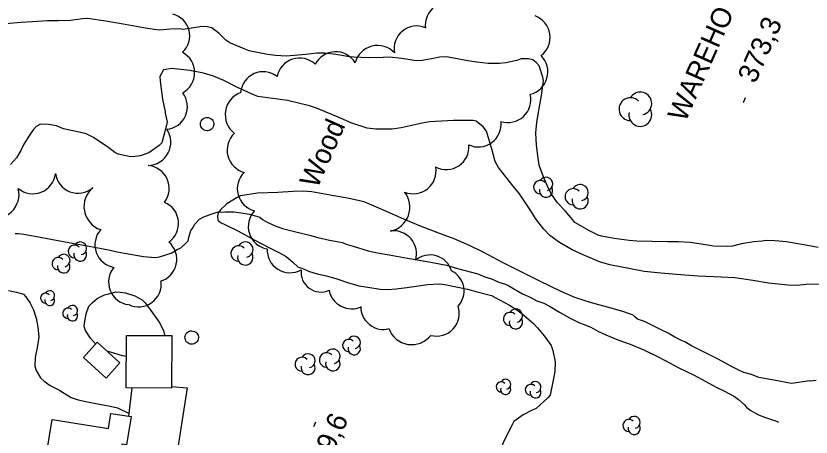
# Model space of a CAD drawing. Extents: x 287698 to 290158, y 5234163 to 5237182.
# Drawn here: x 289026.6 to 289144.9, y 5235329.2 to 5235391.9 of the extents above; entities that cross this region are included whole.
import ezdxf

# ---------------------------------------------------------------- set-up
doc = ezdxf.new("R2010")
doc.units = 0
for name, color, linetype in [('Niveau 1', 7, 'Continuous'), ('Niveau 19', 7, 'Continuous'), ('Niveau 2', 7, 'Continuous'), ('Niveau 3', 7, 'Continuous'), ('Niveau 31', 7, 'Continuous'), ('Niveau 36', 7, 'Continuous'), ('Niveau 4', 7, 'Continuous'), ('Niveau 44', 7, 'Continuous')]:
    doc.layers.add(name, color=color, linetype=linetype)

msp = doc.modelspace()

# ---------------------------------------------------------------- linework, layer by layer
at = {"layer": 'Niveau 1'}
for points in [[(289146.85, 5235351.93), (289144.23, 5235351.91), (289142.84, 5235351.76), (289141.47, 5235351.8), (289138.62, 5235352.09), (289136.27, 5235352.52), (289133.59, 5235352.87), (289131.54, 5235352.97), (289128.15, 5235353.13), (289125.53, 5235353.33), (289122.6, 5235353.58), (289120.1, 5235353.84), (289118.3, 5235354.17), (289114.98, 5235354.82), (289113.44, 5235355.3), (289111, 5235356.31), (289109.4, 5235357.08), (289107.5, 5235358.17), (289106.08, 5235359.22), (289105.16, 5235360.16), (289103.9, 5235361.72), (289103.35, 5235362.73), (289101.56, 5235365.43), (289100.61, 5235366.53), (289098.4, 5235369.32), (289097.93, 5235370.22), (289097.45, 5235371.91), (289096.61, 5235374.73), (289096.13, 5235375.4), (289095.09, 5235376.25), (289094.66, 5235376.34), (289091.7, 5235376.31), (289088.15, 5235376.15), (289087.03, 5235375.94), (289083.94, 5235375.24), (289082.57, 5235375.03), (289080.16, 5235375.02), (289078.89, 5235375.18), (289076.59, 5235375.92), (289074.56, 5235376.81), (289071.34, 5235378.15), (289070.29, 5235378.51), (289067.03, 5235379.31), (289065.57, 5235379.52), (289062.61, 5235379.92), (289062.09, 5235380.11), (289059.55, 5235381.26), (289057.55, 5235382.27), (289055.99, 5235382.92), (289054.5, 5235383.37), (289052.46, 5235383.77), (289049.78, 5235384.08), (289048.53, 5235383.9), (289047.98, 5235382.89), (289048.06, 5235382.17)], [(289048.06, 5235382.17), (289048.41, 5235379.49), (289048.82, 5235377.63), (289048.79, 5235377.44)], [(289048.79, 5235377.44), (289049.1, 5235376.13), (289049.01, 5235375.62), (289048.32, 5235372.98), (289047.91, 5235372.62), (289046.38, 5235371.53), (289045.1, 5235371.07), (289043.97, 5235370.9), (289043.42, 5235370.98), (289041.79, 5235371.31), (289041.33, 5235371.57), (289040.39, 5235372.24), (289038.11, 5235373.82), (289037.05, 5235374.36), (289036.46, 5235374.48), (289033.66, 5235375.08), (289032.6, 5235375.51), (289031.44, 5235375.73), (289030.23, 5235375.76), (289029.62, 5235375.42), (289029.2, 5235375.01), (289028.8, 5235374.45), (289027.75, 5235372.79), (289027.31, 5235371.87), (289026.65, 5235370.77), (289025.79, 5235369.8)], [(289025.46, 5235350.99), (289026.68, 5235350.78), (289027.7, 5235350.48), (289028.05, 5235350.05), (289028.68, 5235349.13), (289029.19, 5235348.12), (289029.59, 5235346.89), (289029.83, 5235345.53), (289029.97, 5235344.11), (289029.77, 5235342.76), (289029.46, 5235341.01), (289029.4, 5235339.76), (289029.62, 5235339.11), (289030.26, 5235338.02), (289030.77, 5235337.51), (289031.68, 5235336.86), (289032.69, 5235336.38), (289033.11, 5235336.1), (289034.81, 5235335.07), (289035.85, 5235334.72), (289036.98, 5235334.46), (289038.24, 5235334.24), (289040.59, 5235333.76), (289041.71, 5235333.53)], [(289038.45, 5235343.06), (289037.69, 5235343.92), (289036.96, 5235345.07), (289036.74, 5235345.65), (289036.79, 5235346.15), (289037.03, 5235347.51), (289037.45, 5235348.66), (289037.91, 5235349.16), (289038.68, 5235349.84), (289039.76, 5235350.34), (289040.43, 5235350.49), (289041.44, 5235350.8), (289042.09, 5235350.78), (289042.88, 5235350.64), (289044.27, 5235350.22), (289045.36, 5235349.6), (289045.82, 5235349.15), (289046.67, 5235348.05), (289047.92, 5235346.3), (289048.57, 5235345.05), (289048.69, 5235344.42), (289048.67, 5235344.29)], [(289042.44, 5235341.26), (289040.15, 5235341.95)], [(289043.03, 5235341.18), (289042.44, 5235341.26)], [(289041.71, 5235333.53), (289043.46, 5235332.71)]]:
    msp.add_lwpolyline(points, dxfattribs=at)
at = {"layer": 'Niveau 19'}
for points in [[(289043.41, 5235332.27), (289043.91, 5235336.5)], [(289049.73, 5235336.7), (289052.08, 5235336.53), (289050.15, 5235324.1), (289049.32, 5235319.88), (289048.41, 5235317.11), (289048.1, 5235315.69), (289048.17, 5235314.7), (289048.6, 5235314.03), (289050.27, 5235312.01), (289052, 5235309.81)]]:
    msp.add_lwpolyline(points, dxfattribs=at)
at = {"layer": 'Niveau 2'}
for points in [[(289053.7, 5235390.22), (289051.41, 5235389.89), (289050.91, 5235389.96), (289049.59, 5235389.93), (289047.96, 5235389.79), (289047.14, 5235389.87), (289045.58, 5235390.15), (289042.83, 5235390.63), (289039.99, 5235391.13), (289037.25, 5235391.5), (289036.49, 5235391.45), (289034.71, 5235391.23), (289032.89, 5235391.17), (289031.29, 5235391.19), (289029.8, 5235391.06), (289027.38, 5235390.94), (289025.03, 5235390.71)], [(289145.98, 5235357.42), (289144.43, 5235357.69), (289141.3, 5235358.24), (289139.56, 5235358.43), (289138.25, 5235358.46), (289137.66, 5235358.34), (289136.44, 5235358.25), (289134.59, 5235357.98), (289133.26, 5235357.61), (289132.57, 5235357.57), (289130.44, 5235357.6), (289129.59, 5235357.75), (289126.93, 5235358.18), (289125.23, 5235358.25), (289123.55, 5235358.26), (289121.25, 5235358.33), (289119, 5235358.36), (289117.88, 5235358.45), (289115.61, 5235358.75), (289113.76, 5235359.08), (289113.27, 5235359.27), (289111.96, 5235359.9), (289109.8, 5235361.16), (289109.41, 5235361.59), (289108.34, 5235362.86), (289107.21, 5235364.09), (289106.32, 5235365.34), (289105.86, 5235366.2), (289105.09, 5235367.96), (289104.45, 5235369.7), (289104.3, 5235370.7), (289104.08, 5235372.67), (289103.97, 5235374.49), (289104.12, 5235376.03), (289104.34, 5235377.25), (289104.83, 5235380.07), (289105.13, 5235382.31), (289105.01, 5235382.8), (289104.45, 5235384.48), (289104.01, 5235384.98), (289103.51, 5235385.36), (289102.88, 5235385.49), (289101.81, 5235385.51), (289101.14, 5235385.27), (289099.49, 5235384.91), (289098.58, 5235384.82), (289096.87, 5235384.8), (289095.18, 5235385), (289093.86, 5235385.23), (289090.67, 5235385.79), (289089.61, 5235385.76), (289088.68, 5235385.54), (289086.8, 5235385.24), (289085.85, 5235385.28), (289084.05, 5235385.56), (289082.21, 5235385.74), (289081.24, 5235385.73), (289079.07, 5235385.65), (289076.89, 5235385.74), (289075.92, 5235385.88), (289074.21, 5235386.18), (289072.56, 5235386.37), (289071.33, 5235386.34), (289069.72, 5235386.16), (289066.79, 5235385.92), (289065.2, 5235386), (289064.03, 5235386.18), (289061.28, 5235386.69), (289060.56, 5235386.98), (289058.44, 5235387.88), (289057.81, 5235388.3), (289056.85, 5235389.3), (289055.76, 5235390.14), (289055.05, 5235390.27), (289054.24, 5235390.31), (289053.7, 5235390.22)], [(289078.44, 5235364.21), (289075.94, 5235364.74), (289073.91, 5235365.1), (289070.65, 5235365.68), (289069.36, 5235365.78), (289067.83, 5235365.75), (289065.55, 5235365.6), (289062.53, 5235365.5), (289060.01, 5235365.12), (289059.5, 5235364.88), (289057.97, 5235363.91), (289057.09, 5235363.09), (289056.71, 5235362.57), (289056.6, 5235362.06), (289056.64, 5235361.49), (289057.01, 5235361.14), (289057.76, 5235360.8), (289059.61, 5235359.89), (289062.15, 5235358.5), (289064.32, 5235357.35), (289065.84, 5235356.62), (289066.82, 5235356.08), (289067.79, 5235355.24), (289068.61, 5235354.5), (289069.15, 5235354.34), (289070.28, 5235353.84), (289071.4, 5235353.5), (289072.81, 5235353.17), (289074.37, 5235352.73), (289075.96, 5235352.19), (289077.61, 5235351.72), (289078.95, 5235351.48), (289080.82, 5235351.19), (289081.96, 5235351.17), (289083.17, 5235351.26), (289084.79, 5235351.47), (289087.89, 5235351.89), (289089.62, 5235352.02), (289090.41, 5235351.88), (289093.81, 5235351.22), (289095.22, 5235350.81), (289097.35, 5235350.27), (289097.82, 5235350.02), (289100.04, 5235348.82), (289100.98, 5235348.23), (289101.87, 5235347.56), (289103.61, 5235346.1), (289104.24, 5235345.44), (289105.21, 5235344.27), (289106.27, 5235342.8), (289106.51, 5235342.07), (289106.84, 5235340.39), (289106.79, 5235338.94), (289106.57, 5235337.67), (289106.13, 5235335.42), (289105.75, 5235335.02), (289104.01, 5235333.43), (289103.42, 5235333.17), (289102.1, 5235332.51), (289100.69, 5235331.52), (289100.46, 5235330.99), (289099.83, 5235329.86), (289099.83, 5235329.86)], [(289094.11, 5235357.71), (289091.81, 5235358.72), (289089.8, 5235359.47), (289086.79, 5235360.59), (289084.33, 5235361.64), (289081.42, 5235362.91), (289078.44, 5235364.21)], [(289118.46, 5235347.33), (289117.08, 5235347.83), (289115.2, 5235348.36), (289112.25, 5235349.19), (289109.8, 5235349.99), (289107.73, 5235350.86), (289104.58, 5235352.41), (289102.21, 5235353.58), (289099.12, 5235355.13), (289096.13, 5235356.73), (289094.11, 5235357.71)], [(289144.69, 5235337.53), (289142.06, 5235337.18), (289141.49, 5235337.26), (289139.93, 5235337.54), (289137.16, 5235338.07), (289136.08, 5235338.5), (289134.94, 5235338.81), (289134.27, 5235339.07), (289133.31, 5235339.58), (289131.03, 5235340.84), (289129.44, 5235341.64), (289127.12, 5235342.76), (289126.15, 5235343.36), (289125.64, 5235343.57), (289124.67, 5235344.05), (289123.68, 5235344.65), (289122.43, 5235345.26), (289120.14, 5235346.37), (289119.09, 5235346.74), (289118.69, 5235347.09), (289118.46, 5235347.33)], [(289145.7, 5235337.59), (289144.81, 5235337.52), (289144.69, 5235337.53)], [(289099.83, 5235329.86), (289099.11, 5235328.34), (289097.78, 5235325.49), (289096.51, 5235322.71), (289095.33, 5235320.78), (289094.2, 5235318.56), (289093.93, 5235317.8), (289093.28, 5235315.18)]]:
    msp.add_lwpolyline(points, dxfattribs=at)
at = {"layer": 'Niveau 3'}
for p, q in [((289134.87, 5235379.03), (289135.19, 5235379.76)), ((289070.92, 5235330.73), (289071.24, 5235331.46))]:
    msp.add_line(p, q, dxfattribs=at)
at = {"layer": 'Niveau 31'}
for points in [[(289049.77, 5235344.29), (289049.73, 5235336.47), (289043.01, 5235336.5), (289043.05, 5235344.32)], [(289038.67, 5235343.3), (289042.07, 5235340.21), (289040.02, 5235337.96), (289036.62, 5235341.05)], [(289031.97, 5235331.81), (289040.34, 5235330.44), (289040.71, 5235332.71), (289043.72, 5235332.22), (289043.03, 5235328.03), (289042.37, 5235328.14), (289041.45, 5235322.46), (289038.08, 5235323.01), (289037.84, 5235321.54), (289034.73, 5235322.04), (289034.92, 5235323.18), (289030.67, 5235323.88)]]:
    msp.add_lwpolyline(points, close=True, dxfattribs=at)
at = {"layer": 'Niveau 36'}
for centre in [(289055.04, 5235375.79), (289052.75, 5235344)]:
    msp.add_ellipse(centre, major_axis=(0.908, -0.42), ratio=0.999982, dxfattribs=at)
at = {"layer": 'Niveau 4'}
for points in [[(289026.46, 5235359.48), (289026.98, 5235359.51), (289027.74, 5235359.38), (289029.4, 5235359.08), (289031.78, 5235358.66), (289033.38, 5235358.38), (289035.56, 5235357.98), (289038.29, 5235357.48), (289040.59, 5235357.03), (289041.64, 5235356.76), (289042.76, 5235356.55), (289045.58, 5235356.05), (289047.36, 5235355.92), (289047.95, 5235356.04), (289049.71, 5235356.56), (289050.6, 5235357.13), (289051.15, 5235357.34), (289051.83, 5235357.99), (289052.23, 5235358.41), (289052.32, 5235358.92), (289052.62, 5235359.93), (289052.96, 5235360.39), (289053.18, 5235360.84), (289053.9, 5235361.65), (289054.54, 5235361.98), (289055.52, 5235362.34), (289056.55, 5235362.66), (289057.78, 5235362.73), (289059.09, 5235362.75), (289059.76, 5235362.65), (289061.33, 5235362.37), (289062.9, 5235361.91), (289063.29, 5235361.58), (289063.99, 5235361.19), (289065.19, 5235360.63), (289066.24, 5235360.25), (289067.64, 5235359.88), (289070.29, 5235359.25), (289071.52, 5235358.89), (289073.28, 5235358.5), (289075.19, 5235358.14), (289075.74, 5235357.92), (289076.8, 5235357.61), (289079.01, 5235356.9), (289080.4, 5235356.61), (289082.14, 5235356.3), (289084.86, 5235355.83), (289087.79, 5235355.31), (289090.65, 5235354.8), (289091.16, 5235354.61), (289092.32, 5235354.29), (289095.33, 5235353.47), (289096.36, 5235353.02), (289097.39, 5235352.74), (289098.44, 5235352.27), (289099.44, 5235351.95), (289099.94, 5235351.68), (289102.01, 5235350.51), (289103.15, 5235350.02), (289104.13, 5235349.48), (289105.16, 5235349.12), (289106.11, 5235348.63), (289107.48, 5235347.77)], [(289107.48, 5235347.77), (289108.98, 5235346.94), (289110.49, 5235346.17), (289111.03, 5235346.01), (289112.17, 5235345.55), (289113.18, 5235344.94), (289114.38, 5235344.39), (289116.2, 5235343.66), (289118.03, 5235343.01), (289120.17, 5235342.1), (289122.1, 5235341.2), (289123.21, 5235340.57), (289125.27, 5235339.5), (289127.42, 5235338.45), (289129.3, 5235337.47), (289130.83, 5235336.59), (289131.96, 5235336.05), (289133.52, 5235335.22), (289134.13, 5235334.77), (289134.98, 5235334.05), (289135.31, 5235333.65), (289135.9, 5235333.18), (289137.14, 5235332.51), (289138.16, 5235332.09), (289139.79, 5235331.54), (289140.09, 5235331.4)]]:
    msp.add_lwpolyline(points, dxfattribs=at)
at = {"layer": 'Niveau 44'}
for centre, radius, start, end in [((289080.42, 5235384.04), 3.46, 43.1517, 164.8287), ((289068.8, 5235382.21), 3.42, 46.9047, 168.57), ((289063.4, 5235380.21), 3.38, 52.6489, 174.6654), ((289119.52, 5235378.87), 1.7, 282.2692, 149.7263), ((289118.05, 5235378.02), 1.7, 44.1154, 269.804), ((289119.52, 5235377.16), 1.7, 166.9369, 29.6212), ((289104.63, 5235366.39), 0.994, 44.1154, 269.804), ((289105.49, 5235366.88), 0.994, 282.2692, 149.7263), ((289040.34, 5235363.53), 3.63, 129.6387, 251.778), ((289105.49, 5235365.89), 0.994, 166.9369, 29.6212), ((289109.53, 5235364.97), 1.21, 44.1154, 269.804), ((289110.57, 5235365.58), 1.21, 282.2692, 149.7263), ((289110.57, 5235364.37), 1.21, 166.9369, 29.6212), ((289041.75, 5235357.81), 3.41, 138.1665, 260.2231), ((289035.33, 5235356.82), 0.954, 44.1154, 269.804), ((289036.15, 5235357.29), 0.954, 282.2692, 149.7263), ((289059.74, 5235356.52), 1.15, 44.1154, 269.804), ((289060.73, 5235357.1), 1.15, 282.2692, 149.7263), ((289033.7, 5235355.47), 0.934, 282.2692, 149.7263), ((289036.15, 5235356.34), 0.954, 166.9369, 29.6212), ((289060.73, 5235355.94), 1.15, 166.9369, 29.6212), ((289032.9, 5235355), 0.934, 44.1154, 269.804), ((289033.7, 5235354.54), 0.934, 166.9369, 29.6212), ((289030.98, 5235349.87), 0.734, 44.1154, 269.804), ((289031.61, 5235350.24), 0.734, 282.2692, 149.7263), ((289031.61, 5235349.5), 0.734, 166.9369, 29.6212), ((289034.32, 5235347.63), 0.771, 44.1154, 269.804), ((289034.99, 5235348.02), 0.771, 282.2692, 149.7263), ((289101, 5235347.26), 0.994, 282.2692, 149.7263), ((289034.99, 5235347.25), 0.771, 166.9369, 29.6212), ((289100.14, 5235346.77), 0.994, 44.1154, 269.804), ((289101, 5235346.27), 0.994, 166.9369, 29.6212), ((289085.5, 5235346.57), 3.63, 199.984, 321.6567), ((289076.14, 5235342.82), 0.924, 44.1154, 269.804), ((289076.94, 5235343.29), 0.924, 282.2692, 149.7263), ((289073.76, 5235341.21), 1.08, 282.2692, 149.7263), ((289076.94, 5235342.36), 0.924, 166.9369, 29.6212), ((289069.17, 5235340.03), 1.04, 44.1154, 269.804), ((289070.07, 5235340.55), 1.04, 282.2692, 149.7263), ((289072.83, 5235340.67), 1.08, 44.1154, 269.804), ((289070.07, 5235339.51), 1.04, 166.9369, 29.6212), ((289073.76, 5235340.13), 1.08, 166.9369, 29.6212), ((289098.83, 5235336.65), 0.754, 44.1154, 269.804), ((289099.48, 5235337.03), 0.754, 282.2692, 149.7263), ((289103.92, 5235336.63), 0.814, 282.2692, 149.7263), ((289099.48, 5235336.27), 0.754, 166.9369, 29.6212), ((289103.22, 5235336.22), 0.814, 44.1154, 269.804), ((289103.92, 5235335.81), 0.814, 166.9369, 29.6212), ((289117.83, 5235330.91), 0.901, 44.1154, 269.804), ((289118.61, 5235331.36), 0.901, 282.2692, 149.7263), ((289118.61, 5235330.46), 0.901, 166.9369, 29.6212)]:
    msp.add_arc(centre, radius, start, end, dxfattribs=at)
for centre, major_axis, ratio, start_param, end_param in [((289090.89, 5235390.54), (-3.25, 0.9), 0.994665, 4.535197, 6.689197), ((289049.02, 5235388.92), (3.32, 0.88), 0.985573, 5.223377, 7.324876), ((289102.65, 5235388.7), (3.42, 0.41), 0.996929, 5.255838, 7.372541), ((289086.25, 5235387.04), (-2.62, -2.13), 0.99841, 3.635416, 5.789362), ((289049.7, 5235383.47), (3.48, 0.04), 0.993721, 5.212309, 7.331731), ((289074.18, 5235383.12), (-0.13, 3.45), 0.989931, 5.230333, 7.338936), ((289102.29, 5235383.58), (3.36, -0.89), 0.990303, 5.211304, 7.318204), ((289048.69, 5235378.4), (3.16, -1.31), 0.992257, 5.210046, 7.326179), ((289061.39, 5235377.19), (-3.61, 0.56), 0.97755, 5.241395, 7.330518), ((289099.83, 5235379.43), (2.32, -2.49), 0.997252, 5.218531, 7.342751), ((289095.42, 5235375.78), (1.88, -2.83), 0.998057, 5.262844, 7.390605), ((289046.17, 5235373.1), (3.08, -1.6), 0.999805, 5.217052, 7.348353), ((289061.47, 5235371.92), (-3.34, -0.86), 0.997559, 5.215391, 7.33889), ((289090.61, 5235372.44), (1.92, -2.83), 0.994215, 5.218395, 7.334564), ((289045.93, 5235366.19), (3.19, 1.36), 0.994552, 5.243193, 7.357653), ((289085.67, 5235368.89), (2.19, -2.72), 0.98276, 5.23342, 7.334155), ((289029.11, 5235368.79), (3.06, 1.46), 0.99255, 3.569653, 5.717417), ((289035.82, 5235368.88), (3.16, -1.21), 0.998991, 3.635252, 5.789526), ((289062.94, 5235366.16), (-3.34, -0.67), 0.998965, 5.284651, 7.406623), ((289023.5, 5235365.34), (2.44, -2.58), 0.997, 5.214414, 7.342185), ((289081.55, 5235363.43), (3.38, -1.42), 0.99875, 5.327406, 7.341249), ((289047.37, 5235361), (3.41, 0.28), 0.99635, 5.249346, 7.36998), ((289064.53, 5235360.53), (1.05, -3.2), 0.999432, 3.631349, 5.793429), ((289082.8, 5235356.49), (2.45, 2.37), 0.999994, 5.223171, 7.209875), ((289047.15, 5235355.65), (-0.34, 3.38), 0.994142, 3.322498, 5.471774), ((289067.36, 5235357.02), (2.86, -1.78), 0.997306, 3.635407, 5.789371), ((289088.23, 5235352.93), (-2.56, 2.2), 0.996603, 4.161488, 6.121799), ((289043.76, 5235352.27), (1.25, -3.15), 0.999224, 3.636714, 5.788064), ((289071.99, 5235353.75), (-1.84, -2.34), 0.996872, 5.257674, 7.379533), ((289089.91, 5235350.94), (-1.11, 3.19), 0.999984, 3.637017, 5.479868), ((289044.85, 5235351.94), (2.73, 1.98), 0.992382, 3.63191, 5.792868), ((289076.1, 5235350.84), (2.66, -1.4), 0.809371, 3.634951, 5.789827), ((289080.72, 5235347.88), (2.37, -1.86), 0.81432, 3.633936, 5.790842), ((289089.21, 5235347.58), (2.3, 2.46), 0.998714, 3.634777, 5.790001)]:
    msp.add_ellipse(centre, major_axis=major_axis, ratio=ratio, start_param=start_param, end_param=end_param, dxfattribs=at)

# ---------------------------------------------------------------- texts
at = {"layer": 'Niveau 3'}
for s, p in [('373,3', (289136.64, 5235381.71)), ('369,6', (289072.07, 5235322.7))]:
    msp.add_text(s, height=3, rotation=66.1217, dxfattribs=at).set_placement(p)
at = {"layer": 'Niveau 31'}
msp.add_text('WAREHOUSE', height=3, rotation=66.1212, dxfattribs=at).set_placement((289126.23, 5235375.95))
at = {"layer": 'Niveau 44'}
msp.add_text('Wood', height=3, rotation=66.1217, dxfattribs=at).set_placement((289071.44, 5235366.07))

doc.saveas('drawing.dxf')
